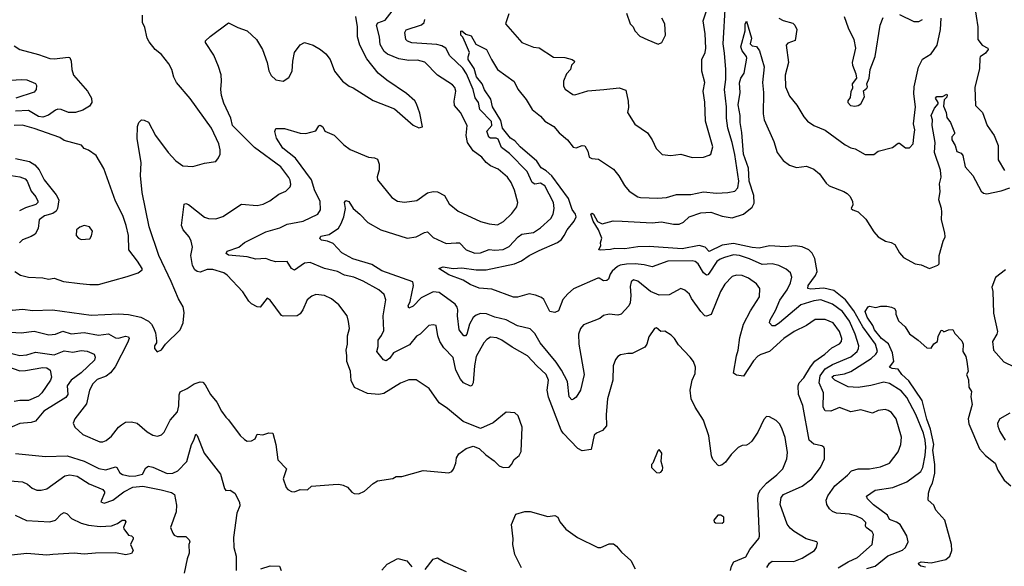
# Model space of a CAD drawing. Extents: x 1443846 to 1577407, y 839182 to 927291.
# Tile 354 of 535: x 1511734 to 1518617, y 896773 to 900594. Entities that reach past the tile are written whole.
import ezdxf

# ---------------------------------------------------------------- set-up
doc = ezdxf.new("R2010")
doc.units = 0

msp = doc.modelspace()

# ---------------------------------------------------------------- linework, layer by layer
at = {"layer": '0CON20XD'}
for points in [[(1517456.6, 896763.4), (1517525.3, 896804.7), (1517591.4, 896835), (1517694.4, 896925), (1517702.9, 896995), (1517692.9, 897015), (1517652.5, 897045), (1517647.3, 897055), (1517648.8, 897078.8), (1517624.4, 897105), (1517585, 897124.5), (1517535, 897137.8), (1517445, 897145.6), (1517417, 897157), (1517395, 897174.3), (1517375.8, 897205.8), (1517371.6, 897235), (1517383.3, 897265), (1517431.5, 897335), (1517520.6, 897409.4), (1517549.4, 897440.6), (1517595, 897453.9), (1517673.8, 897453.8), (1517752.5, 897467.5), (1517814.6, 897495.4), (1517875.4, 897574.6), (1517894.4, 897625), (1517899.5, 897675), (1517860.6, 897805), (1517827.7, 897847.7), (1517805, 897863.5), (1517785, 897868.5), (1517735, 897862.2), (1517695, 897844.4), (1517615, 897867.3), (1517545, 897852.5), (1517465, 897882.5), (1517405, 897856.7), (1517365, 897861.1), (1517351.1, 897885), (1517352.9, 897985), (1517323.3, 898055), (1517329.6, 898105), (1517365, 898152.7), (1517415, 898183.6), (1517545, 898236.9), (1517588.2, 898275), (1517598.4, 898295), (1517600.2, 898315), (1517575.5, 898395.5), (1517535, 898487.1), (1517485, 898555.3), (1517415, 898605.3), (1517335, 898635.9), (1517285, 898629.7), (1517195, 898601.9), (1517045, 898474.2), (1517015, 898454), (1516994.2, 898455), (1516975.6, 898475), (1516979.2, 898495), (1517017.9, 898562.1), (1517047.3, 898632.7), (1517099.4, 898705), (1517123.3, 898755), (1517132.3, 898795), (1517121.5, 898825), (1517091.2, 898851.2), (1517040, 898875), (1516995, 898887.7), (1516925, 898883.3), (1516835, 898923.2), (1516765, 898945.7), (1516725, 898949.2), (1516662.2, 898932.2), (1516630.1, 898919.9), (1516606.8, 898903.2), (1516555, 898823.1), (1516545, 898810.6), (1516535, 898808.9), (1516515, 898824.4), (1516478, 898888), (1516455, 898902.8), (1516435, 898907.4), (1516265, 898905.5), (1516155, 898867.3), (1516100.5, 898880.5), (1516037, 898887), (1515975, 898885.6), (1515932.7, 898877.3), (1515912.1, 898867.9), (1515874.8, 898835.2), (1515860.8, 898815), (1515849.4, 898780.6), (1515838.8, 898771.2), (1515815, 898768.5), (1515785, 898787.1), (1515775, 898787.1), (1515605, 898712.5), (1515565, 898678.8), (1515532.1, 898637.9), (1515501.1, 898558.9), (1515475, 898548.3), (1515440.5, 898555), (1515397.8, 898637.8), (1515382, 898652), (1515339.5, 898669.5), (1515295, 898677.5), (1515215, 898655.4), (1515185.4, 898655.4), (1515035, 898710.5), (1514945, 898716.8), (1514882.6, 898742.6), (1514835, 898773.1), (1514735, 898810.3), (1514663.3, 898855), (1514695, 898866.2), (1514763.8, 898853.8), (1514825, 898858.8), (1514925, 898845.5), (1514995, 898844.6), (1515193.2, 898886.8), (1515241.9, 898908.1), (1515295.8, 898945), (1515365, 898980), (1515494.3, 899035.7), (1515521.9, 899058.1), (1515539.5, 899085), (1515562.4, 899125), (1515610.4, 899185), (1515624.6, 899215), (1515619.4, 899235), (1515597.3, 899267.3), (1515570.3, 899345), (1515455, 899503), (1515415, 899538.4), (1515378.7, 899558.7), (1515350.2, 899605), (1515233.2, 899705), (1515195, 899747.3), (1515165, 899765.8), (1515109.3, 899835), (1515098.6, 899888.6), (1515039.5, 899985), (1515028.8, 900038.8), (1514984.1, 900104.1), (1514966.1, 900146.1), (1514926.7, 900195), (1514912.1, 900252.1), (1514870.4, 900315), (1514869.5, 900335), (1514878.5, 900365), (1514850.5, 900429.5), (1514832.5, 900472.5), (1514818.8, 900485), (1514817.5, 900512.5), (1514825, 900516.7), (1514852.9, 900492.9), (1514891.3, 900481.3), (1514922.3, 900422.3), (1514996.7, 900385), (1515031.5, 900315), (1515075.3, 900245.3), (1515191.3, 900161.3), (1515217.2, 900107.2), (1515274.2, 900035), (1515316.7, 899965), (1515375, 899920.6), (1515405.6, 899885), (1515468, 899848), (1515505, 899802.5), (1515564, 899755), (1515602.8, 899702.8), (1515625, 899698.6), (1515665, 899714), (1515685, 899713.3), (1515706, 899675), (1515715, 899633.3), (1515734.1, 899624.1), (1515779.5, 899619.5), (1515885, 899550), (1515923.6, 899503.6), (1515961.4, 899435), (1515994.6, 899394.6), (1516055, 899355.8), (1516075, 899350), (1516195, 899345.6), (1516255, 899351.9), (1516325, 899372.9), (1516425, 899372.7), (1516515, 899389.6), (1516605, 899382.5), (1516685, 899387.1), (1516732.5, 899395), (1516755, 899418), (1516762, 899465), (1516732.3, 899652.3), (1516715.2, 899735), (1516683.6, 899835), (1516674.8, 899905), (1516675.2, 899984.8), (1516661.2, 900105), (1516671, 900175), (1516671.5, 900245), (1516660.3, 900360.3), (1516650.7, 900425), (1516667.1, 900705)], [(1518407.7, 900692.3), (1518433, 900543), (1518432.2, 900455), (1518463.1, 900415), (1518501.2, 900395), (1518504, 900385), (1518485, 900360.8), (1518448.8, 900335), (1518446.2, 900325), (1518443.6, 900253.6), (1518410.9, 900119.1), (1518415.8, 899995), (1518465, 899946.2), (1518498.1, 899855), (1518545.4, 899785.4), (1518574.4, 899715), (1518574.5, 899614.5), (1518619.3, 899539.3)], [(1512695, 898272.5), (1512725, 898287.5), (1512753.3, 898325), (1512855.8, 898425), (1512877.1, 898475), (1512882.9, 898547.1), (1512876.7, 898586.7), (1512843.8, 898643.8), (1512794.1, 898765), (1512706, 898946), (1512640, 899145), (1512590, 899385), (1512579.2, 899505), (1512584.2, 899594.2), (1512555.7, 899764.3), (1512558, 899848), (1512566, 899875), (1512585, 899893.8), (1512605, 899892), (1512635, 899876.7), (1512684.2, 899785), (1512772.9, 899665), (1512825, 899608), (1512875, 899572), (1512945, 899567.5), (1513025, 899592), (1513105, 899603.8), (1513125, 899627.5), (1513136.2, 899655), (1513136, 899685), (1513125.8, 899725), (1513074.4, 899835), (1512925, 900042), (1512831.4, 900155), (1512812.6, 900192.6), (1512797.5, 900245), (1512775.8, 900285), (1512725, 900351.2), (1512682, 900385), (1512639.6, 900439.6), (1512624.2, 900465), (1512608.3, 900538.3), (1512592, 900575), (1512593.3, 900625)], [(1516703.8, 896745), (1516709.2, 896775), (1516725.3, 896804.7), (1516811.1, 896838.9), (1516838.5, 896891.5), (1516902.2, 896967.8), (1516905.8, 896985), (1516893.4, 897246.6), (1516898.4, 897281.6), (1516912.5, 897307.5), (1516954.7, 897355.3), (1517027, 897413), (1517068, 897455), (1517095.8, 897525), (1517101.7, 897568.3), (1517084.3, 897674.3), (1517065, 897732.5), (1517046.8, 897766.8), (1517022.3, 897792.3), (1516975, 897818.8), (1516955, 897820), (1516935, 897800), (1516895, 897710), (1516852.4, 897647.6), (1516831.1, 897628.9), (1516815, 897619.4), (1516785, 897616.9), (1516755.5, 897604.5), (1516708.1, 897555), (1516669.1, 897500.9), (1516645, 897483.3), (1516625, 897476.7), (1516615, 897480), (1516580.3, 897520.3), (1516570.8, 897545), (1516552.5, 897685), (1516514.4, 897794.4), (1516455.5, 897885.5), (1516427.1, 897945), (1516420.8, 898005), (1516435.8, 898075), (1516455, 898120), (1516458, 898165), (1516444.2, 898204.2), (1516422, 898235), (1516340.7, 898320.7), (1516312.5, 898365), (1516289.3, 898389.3), (1516245, 898415.7), (1516215, 898414), (1516185, 898441.2), (1516171.2, 898435), (1516133, 898377), (1516117.5, 898325), (1516104.4, 898305.6), (1516015, 898260), (1515985, 898261.2), (1515935, 898251.2), (1515915, 898240), (1515900.3, 898219.7), (1515882.5, 898175), (1515879.4, 898075), (1515844.3, 897945), (1515834.1, 897834.1), (1515836, 897755), (1515808.3, 897721.7), (1515766.2, 897703.8), (1515750.2, 897689.8), (1515729.3, 897590.7), (1515665, 897581.4), (1515635, 897595.8), (1515533, 897703), (1515518.9, 897725), (1515430, 897955), (1515421.1, 898005), (1515430, 898075), (1515415, 898114), (1515348.5, 898175), (1515284.4, 898245), (1515177.8, 898305), (1515105, 898354.6), (1515070.4, 898370.4), (1515025, 898375.4), (1515000.5, 898359.5), (1514979.1, 898335), (1514925, 898238.8), (1514913.2, 898175), (1514903.3, 898055), (1514895, 898036), (1514885, 898031.4), (1514835.7, 898055), (1514815, 898080.8), (1514783.9, 898145), (1514765, 898232.5), (1514700.3, 898300.3), (1514670.4, 898345), (1514656.4, 898385), (1514645, 898456.2), (1514625, 898462), (1514595, 898456.2), (1514533, 898397), (1514507.9, 898382.1), (1514458.6, 898321.4), (1514347.1, 898265), (1514322.1, 898227.9), (1514295, 898210.5), (1514276.3, 898216.3), (1514230, 898275), (1514240, 898310), (1514239.5, 898355), (1514264.2, 898385.8), (1514278.9, 898421.1), (1514274.7, 898525), (1514293.8, 898635), (1514282.7, 898672.7), (1514245.7, 898705), (1514136, 898766), (1514070, 898795), (1514005, 898808), (1513955, 898834.1), (1513865, 898854.7), (1513765, 898896.8), (1513725, 898892.7), (1513655, 898842.5), (1513633.8, 898853.8), (1513603.3, 898903.3), (1513525, 898902.2), (1513489.6, 898909.6), (1513454.7, 898925.3), (1513385, 898919.5), (1513325, 898935.7), (1513195, 898948.7), (1513178.5, 898958.5), (1513183.8, 898976.2), (1513266.2, 899005), (1513305, 899036), (1513455, 899110.5), (1513552.1, 899137.9), (1513605, 899165.5), (1513715.3, 899184.7), (1513818, 899235), (1513836.4, 899265), (1513833.8, 899325), (1513797.6, 899397.6), (1513774.7, 899475), (1513661.5, 899625), (1513573.3, 899695), (1513530, 899765), (1513518.3, 899811.7), (1513525, 899833.3), (1513585, 899833.1), (1513695, 899801.4), (1513735, 899798), (1513804.1, 899815.9), (1513825, 899852.5), (1513835, 899857.5), (1513852.5, 899845), (1513867.5, 899815), (1513932.5, 899787.5), (1513999.8, 899719.8), (1514045, 899687.1), (1514173.4, 899633.4), (1514215, 899628.6), (1514235, 899618.8), (1514247.5, 899585), (1514247.1, 899545), (1514234.2, 899495), (1514236.2, 899475), (1514335, 899351.2), (1514375, 899325.7), (1514425, 899318.9), (1514510.3, 899329.7), (1514585, 899383.3), (1514625, 899393.3), (1514655, 899390.5), (1514704.6, 899364.6), (1514735.8, 899305.8), (1514800, 899255), (1514955, 899184.3), (1515015, 899166.9), (1515075, 899160.5), (1515116.7, 899183.3), (1515175, 899238.6), (1515210.6, 899285), (1515216.5, 899315), (1515192.4, 899402.4), (1515169.6, 899455), (1515145, 899492.2), (1515078.9, 899548.9), (1515025, 899573.5), (1514995.3, 899595.3), (1514965, 899631.9), (1514905, 899677.5), (1514864.3, 899735), (1514854.5, 899785), (1514862.2, 899855), (1514815.5, 899945), (1514774.6, 899995), (1514772.2, 900025), (1514782.5, 900095), (1514775, 900118.8), (1514759.1, 900139.1), (1514655, 900205.6), (1514565.9, 900295.9), (1514515, 900310.4), (1514455, 900309.6), (1514385, 900320.4), (1514305, 900351.9), (1514282.1, 900372.1), (1514255, 900420), (1514249.4, 900475), (1514229.5, 900555), (1514237.8, 900572.2), (1514288.5, 900591.5), (1514337.1, 900652.9)], [(1515153.8, 900635), (1515130, 900565), (1515244.2, 900434.2), (1515325, 900402.5), (1515365, 900396.2), (1515465, 900331.2), (1515545, 900328.8), (1515595.8, 900315.8), (1515613.3, 900305), (1515611.2, 900295), (1515592.2, 900275), (1515584.4, 900245), (1515557.8, 900215), (1515535.8, 900165), (1515535, 900130), (1515547.1, 900107.1), (1515601.7, 900071.7), (1515615, 900068.8), (1515705, 900096.9), (1515817.5, 900105), (1515925, 900117.1), (1515971.2, 900101.2), (1515988.5, 900025), (1515990.3, 899979.7), (1515984, 899945), (1516034.5, 899864.5), (1516123, 899803), (1516156.2, 899755), (1516182.7, 899692.7), (1516225, 899651.2), (1516285, 899644), (1516355, 899654), (1516435, 899630), (1516515, 899632.5), (1516553.9, 899646.1), (1516566, 899655), (1516580, 899705), (1516529.1, 899885), (1516523.2, 900016.8), (1516512.3, 900095), (1516524.5, 900155), (1516503.3, 900235), (1516503.8, 900315), (1516525.3, 900364.7), (1516529.6, 900395), (1516525.3, 900495.3), (1516512.5, 900585), (1516537.3, 900662.7)], [(1515975, 900640), (1516002.5, 900565), (1516022.5, 900545), (1516033.3, 900515), (1516069.3, 900479.3), (1516125, 900452.5), (1516196.4, 900423.6), (1516222.5, 900435), (1516248.8, 900485), (1516243.9, 900563.9), (1516223.3, 900605)], [(1517885, 900630.5), (1517985, 900581.5), (1518018.7, 900581.3), (1518044.5, 900595.5)], [(1512915, 899302.9), (1513025, 899214.5), (1513055, 899204.5), (1513105, 899201.9), (1513155, 899217.1), (1513285, 899304.4), (1513395, 899294.3), (1513435.5, 899304.5), (1513482.1, 899327.9), (1513545, 899374), (1513595, 899396), (1513624, 899425), (1513629.1, 899440.9), (1513625, 899472.5), (1513615, 899492), (1513558.8, 899565), (1513375, 899700), (1513222.2, 899855), (1513210, 899905), (1513161.3, 900011.3), (1513145.5, 900065), (1513140, 900105), (1513145.7, 900165), (1513141.7, 900208.3), (1513125, 900267.5), (1513091.2, 900345), (1513033.3, 900435), (1513032.5, 900445), (1513065, 900476.7), (1513195, 900571.2), (1513259.3, 900539.3), (1513325, 900515.6), (1513388.6, 900455), (1513430.6, 900385), (1513464, 900295), (1513475, 900237.5), (1513492.7, 900202.7), (1513524.1, 900174.1), (1513575, 900163.3), (1513615, 900190), (1513639.2, 900235), (1513643.1, 900305), (1513654.3, 900365), (1513695, 900418.8), (1513726, 900434), (1513785.5, 900415.5), (1513836.6, 900386.6), (1513874, 900355), (1513904.5, 900314.5), (1513935, 900233.3), (1513991.2, 900165), (1514038.3, 900128.3), (1514065, 900118), (1514205, 900030), (1514355, 899971.2), (1514485, 899856.7), (1514525, 899837.5), (1514550, 899845), (1514530.5, 899940.5), (1514508.8, 900005), (1514495.6, 900025.6), (1514437.9, 900077.9), (1514300.2, 900170.2), (1514240.9, 900220.9), (1514160.5, 900320.5), (1514111.4, 900415), (1514095.7, 900475), (1514095.6, 900545), (1514083.6, 900615)], [(1515335, 898400.8), (1515303, 898433), (1515215, 898453.1), (1515135, 898496.5), (1515055, 898515.5), (1514997.4, 898537.4), (1514955, 898541.2), (1514925, 898529.6), (1514905, 898511.8), (1514879.3, 898465), (1514861.1, 898395), (1514851.2, 898385), (1514838.8, 898385), (1514806.4, 898425), (1514795.3, 898524.7), (1514797.9, 898565), (1514793.5, 898585), (1514778.6, 898605), (1514666.6, 898686.6), (1514625, 898692.1), (1514540.8, 898649.2), (1514485, 898592.5), (1514455, 898577.1), (1514450, 898595), (1514463.8, 898625), (1514486.4, 898736.4), (1514481.5, 898761.5), (1514265, 898839.2), (1514195, 898883.9), (1514062.3, 898922.3), (1513985.4, 898965.4), (1513925, 899030.6), (1513885, 899046.7), (1513845, 899053.5), (1513831.4, 899065), (1513839.5, 899080.5), (1513897.5, 899092.5), (1513962.7, 899137.3), (1513981.8, 899168.2), (1513999.2, 899215), (1514010.8, 899275), (1514004.2, 899315.8), (1514015, 899330), (1514035, 899322.5), (1514064.5, 899274.5), (1514112.5, 899235), (1514167.4, 899177.4), (1514258.8, 899125), (1514442.9, 899067.1), (1514505, 899075.6), (1514565, 899107.1), (1514585, 899110.8), (1514625, 899072.5), (1514715, 899030), (1514786, 899034), (1514808, 899035), (1514855, 898984.5), (1514915, 898963.1), (1514955, 898964), (1515015, 898987.8), (1515055, 898982.9), (1515115, 898987.5), (1515155, 899008.2), (1515219.1, 899075), (1515245, 899093.8), (1515325, 899106.7), (1515375, 899138.1), (1515448, 899205), (1515464.5, 899235.5), (1515470.5, 899275), (1515466.6, 899316.6), (1515405, 899431.9), (1515375, 899451.8), (1515335, 899445.3), (1515315.5, 899455), (1515282.6, 899532.6), (1515157.7, 899657.7), (1515101.5, 899701.5), (1515079, 899759), (1515065.9, 899765.9), (1515026.1, 899766.1), (1515013.8, 899773.8), (1514998.8, 899815), (1515034.1, 899855), (1515031.8, 899881.8), (1514950.5, 899965), (1514941.8, 900015), (1514917.8, 900047.8), (1514904.8, 900105), (1514858.5, 900215), (1514831.8, 900255), (1514742, 900342), (1514713.6, 900393.6), (1514685, 900411.1), (1514650.5, 900420.5), (1514475, 900432.7), (1514445, 900444.4), (1514434.2, 900455), (1514425.6, 900505), (1514435, 900522.9), (1514542.9, 900557.1), (1514562.1, 900575), (1514565.9, 900594.1)], [(1517655, 896758.4), (1517715, 896775.4), (1517803.8, 896846.2), (1517904.7, 896885.3), (1517927.5, 896905), (1517945.6, 896945), (1517936.3, 896986.3), (1517888.1, 897065), (1517862.9, 897082.9), (1517815, 897100.6), (1517801.1, 897131.1), (1517702.3, 897202.3), (1517661.9, 897245), (1517652.9, 897262.9), (1517715, 897306.7), (1517836.7, 897325), (1517935, 897364.5), (1518033.5, 897436.5), (1518048.7, 897465), (1518065, 897546.7), (1518067.9, 897605), (1518063, 897655), (1518051.5, 897705), (1517997.6, 897835), (1517935, 897952.2), (1517895, 897998.8), (1517815, 898050), (1517775, 898060.7), (1517685, 898037.3), (1517595, 898022.5), (1517525, 898027.3), (1517431.5, 898075), (1517411.8, 898095), (1517425, 898106.6), (1517500.6, 898119.4), (1517545, 898134.7), (1517686.5, 898225), (1517720, 898255), (1517730, 898275), (1517716.4, 898325), (1517627.8, 898447.8), (1517565, 898559.1), (1517506.6, 898635), (1517425, 898701.5), (1517355, 898718.4), (1517265, 898709.3), (1517242.9, 898715), (1517245.4, 898735), (1517297.9, 898805), (1517308.2, 898835), (1517293.6, 898925), (1517275, 898963.1), (1517251.1, 898985), (1517205, 899007.4), (1517155, 899013), (1517085, 899006.8), (1516975, 899012.1), (1516903.5, 898996.5), (1516855, 899000.5), (1516725, 899030.3), (1516645, 899016.9), (1516555, 898973.9), (1516525, 899004.1), (1516485, 899014.8), (1516365, 898992.3), (1516135, 899009.3), (1516055, 899006.1), (1515965, 898992.3), (1515895.4, 898995.4), (1515865, 898987.5), (1515792.5, 898982.5), (1515782.5, 898985), (1515796.7, 899015), (1515794.3, 899035), (1515802.5, 899067.5), (1515781.4, 899125), (1515743.3, 899185), (1515726.2, 899235), (1515735, 899240.8), (1515745.5, 899235.5), (1515774.4, 899184.4), (1515805, 899167.5), (1515881.7, 899188.3), (1515946.8, 899186.8), (1516155.6, 899174.4), (1516220.9, 899180.9), (1516305, 899165.5), (1516345, 899164.5), (1516375, 899178.9), (1516415, 899215.4), (1516495, 899244.6), (1516565, 899248.5), (1516645, 899220.4), (1516715, 899209.6), (1516794.4, 899235), (1516855, 899283.6), (1516868.9, 899311.1), (1516867.3, 899365), (1516834.3, 899464.3), (1516827.9, 899555), (1516794.2, 899655), (1516782.9, 899805), (1516769.5, 899875), (1516770.3, 899925), (1516757.7, 899997.7), (1516770.3, 900085), (1516765, 900152.5), (1516775.5, 900185), (1516799.2, 900220.8), (1516816.2, 900325), (1516816, 900336), (1516784.5, 900375), (1516776, 900405), (1516805.7, 900515), (1516805, 900563.3), (1516815, 900582.5), (1516850, 900465), (1516840.8, 900425), (1516855, 900410), (1516885, 900406.2), (1516905, 900376), (1516939.1, 900265), (1516926.4, 900155), (1516932.7, 900085), (1516931.8, 899935), (1516939.2, 899895), (1517005, 899742), (1517029.1, 899665), (1517070.8, 899610.8), (1517115, 899576.9), (1517165, 899560.8), (1517235, 899569.2), (1517285, 899548.6), (1517325, 899517.1), (1517371.7, 899451.7), (1517393.2, 899433.2), (1517495, 899394), (1517518.8, 899378.8), (1517538.8, 899358.8), (1517556.4, 899323.6), (1517559.3, 899300.7), (1517547.5, 899275), (1517557.5, 899265), (1517595, 899251.2), (1517649.8, 899199.8), (1517705, 899111.2), (1517735, 899076.2), (1517785.7, 899045.7), (1517825.7, 899035.7), (1517851.7, 899021.7), (1517883.8, 898963.8), (1517911.7, 898931.7), (1517995, 898886.7), (1518035, 898881.2), (1518094.4, 898854.4), (1518151.4, 898878.6), (1518161.4, 898888.6), (1518162.2, 898945), (1518188.8, 899045), (1518203.8, 899075), (1518202.2, 899105), (1518178.5, 899195), (1518180, 899250), (1518179.1, 899275), (1518158.4, 899335), (1518167.7, 899392.3), (1518164.2, 899445.8), (1518176.1, 899493.9), (1518171.7, 899541.7), (1518129.2, 899665), (1518133.1, 899735), (1518111.8, 899855), (1518115.6, 899895), (1518106.9, 899925), (1518128.9, 899975), (1518154.6, 900005), (1518155.5, 900015.5), (1518136, 900045), (1518145, 900055.8), (1518185, 900056), (1518215, 900073.3), (1518218.8, 900068.8), (1518215, 900052), (1518197.3, 900032.7), (1518191.7, 899988.3), (1518211.5, 899945), (1518215, 899910), (1518240.6, 899875), (1518270, 899805), (1518270, 899795), (1518251.2, 899775), (1518250, 899755), (1518274.2, 899715), (1518285, 899672.5), (1518315, 899660), (1518328, 899645), (1518344.3, 899565), (1518396.5, 899505), (1518455, 899394.2), (1518472, 899382), (1518495, 899376.7), (1518595, 899398.4), (1518655, 899418.6)], [(1517040, 900605), (1517072, 900588)], [(1517072, 900588), (1517139.1, 900569.1), (1517152.9, 900555), (1517165.8, 900525), (1517155, 900447.5), (1517105, 900428.8), (1517093.3, 900415), (1517108.6, 900295), (1517084.5, 900205), (1517086.9, 900125), (1517115, 900060), (1517166.9, 899996.9), (1517215, 899916), (1517240.8, 899885), (1517285, 899854.4), (1517365, 899821.4), (1517505, 899718), (1517545, 899698), (1517575, 899690.8), (1517645, 899652.2), (1517705, 899652.5), (1517735, 899674), (1517835, 899700), (1517875, 899730), (1517885, 899730), (1517927.5, 899697.5), (1517955, 899697.5), (1517980, 899725), (1517985.5, 899774.5), (1517991.9, 899825), (1517983.3, 899865), (1517995.9, 899985), (1517985.3, 900075), (1517985.9, 900125), (1518016.9, 900263.1), (1518045, 900318.8), (1518105, 900355.6), (1518147.5, 900415), (1518172, 900525), (1518176.5, 900603.5)], [(1517498, 900615), (1517525, 900537.5), (1517565.8, 900455.8), (1517576, 900395), (1517554, 900295), (1517556.2, 900275), (1517580, 900215), (1517583.3, 900185), (1517553.8, 900145), (1517556, 900115), (1517545, 900090), (1517539.5, 900050.5), (1517523.6, 900026.4), (1517523.3, 900015), (1517542.5, 899995), (1517571.5, 899988.5), (1517595, 899993.1), (1517613.6, 900006.4), (1517640.8, 900055), (1517632.3, 900097.7), (1517656.7, 900115), (1517660, 900125), (1517656.7, 900145), (1517673.3, 900185), (1517680, 900245), (1517714.3, 900335.7), (1517750, 900555), (1517770, 900610)], [(1511695, 900410), (1511734.4, 900384.4), (1511865, 900350.5), (1511945, 900322.1), (1511975, 900320.4), (1512075, 900332.5), (1512085, 900328.8), (1512094.4, 900305), (1512099.6, 900245), (1512111.1, 900205), (1512209.2, 900095), (1512235.8, 900045), (1512238, 900015), (1512221.2, 899988.8), (1512175, 899960.8), (1512124.2, 899945.8), (1512075, 899945.6), (1512025, 899966.4), (1512002, 899968), (1511985, 899962.2), (1511935, 899925.4), (1511895, 899912.9), (1511865, 899916.8), (1511795, 899958.7), (1511705, 899953.8)], [(1511675, 900171.8), (1511745, 900176.9), (1511785, 900172.9), (1511845, 900147.5), (1511852.5, 900135), (1511850, 900105), (1511835, 900086.2), (1511707.8, 900045)], [(1512225, 898742.2), (1512285, 898744), (1512485, 898797.8), (1512562.5, 898825), (1512590.8, 898845), (1512590, 898855), (1512558.5, 898905), (1512497.5, 898985), (1512494.6, 899085), (1512479.6, 899155), (1512454.7, 899224.7), (1512404.1, 899325), (1512323.2, 899553.2), (1512270, 899645), (1512215, 899682.5), (1512185, 899694.2), (1512166.1, 899716.1), (1512045, 899750), (1512015, 899769.6), (1511835, 899833.2), (1511755, 899857.5), (1511695, 899854.7)], [(1511705, 899623.6), (1511802.2, 899602.2), (1511840.1, 899580.1), (1511869.7, 899545), (1511905, 899474.4), (1511989.7, 899369.7), (1512008.5, 899335), (1511999.7, 899275), (1511988.5, 899255), (1511965, 899239.3), (1511908.1, 899221.9), (1511870.6, 899195), (1511862.7, 899135), (1511842.2, 899095), (1511815, 899077.7), (1511754.6, 899055.4), (1511733.1, 899035)], [(1511615, 899514.3), (1511735, 899495.3), (1511771.6, 899481.6), (1511786.6, 899465), (1511815.6, 899395.6), (1511847.9, 899355), (1511861.1, 899325), (1511860, 899315), (1511847, 899303), (1511775, 899279.2), (1511732.4, 899257.6)], [(1511635, 898412.5), (1511745, 898404.5), (1511835, 898416), (1511937.8, 898392.2), (1511985, 898396.2), (1512035, 898416.9), (1512095, 898397.3), (1512185, 898406.6), (1512285, 898387.8), (1512355, 898399.2), (1512405, 898370), (1512425, 898366.9), (1512475, 898381.2), (1512495, 898378.1), (1512499.6, 898365), (1512488.4, 898335), (1512401.3, 898168.7), (1512368.1, 898125), (1512337.8, 898102.2), (1512275, 898080), (1512245, 898048), (1512223.3, 898005), (1512200.2, 897909.8), (1512120, 897805), (1512108.8, 897775), (1512118.8, 897745), (1512174.6, 897694.6), (1512295, 897644.2), (1512315, 897644.2), (1512337.6, 897652.4), (1512376.2, 897683.8), (1512425, 897745.8), (1512445, 897762.5), (1512475, 897780), (1512515, 897784.3), (1512555, 897774), (1512625, 897714), (1512665, 897690), (1512697.7, 897682.3), (1512725, 897691.2), (1512745, 897710), (1512785.6, 897795), (1512837.6, 897852.4), (1512847.8, 897895), (1512848.3, 897971.7), (1512857.1, 897992.9), (1512905, 898015.5), (1512955, 898049.2), (1512995, 898062), (1513015, 898060), (1513031.7, 898041.7), (1513069.2, 897975), (1513111.7, 897921.7), (1513145, 897858.8), (1513175.8, 897815.8), (1513195, 897798), (1513275, 897687.5), (1513305, 897660), (1513325, 897649.2), (1513355, 897650), (1513379.2, 897665), (1513395, 897696.7), (1513435, 897691.2), (1513475, 897706.2), (1513503, 897703), (1513525.8, 897625), (1513537.9, 897517.9), (1513598.8, 897455), (1513576.7, 897385), (1513597.5, 897325), (1513609.6, 897309.6), (1513635, 897295.5), (1513655, 897293.8), (1513695, 897309.1), (1513745, 897308.9), (1513775, 897332.5), (1513924.4, 897345.6), (1513965, 897348), (1513995, 897341.2), (1514025.8, 897325.8), (1514055, 897292.5), (1514073, 897283), (1514105, 897280), (1514145, 897297.5), (1514205, 897353.3), (1514235, 897370), (1514343.3, 897386.7), (1514365, 897400), (1514405, 897401.2), (1514555, 897443.3), (1514735, 897426.7), (1514755, 897436.7), (1514767.7, 897452.3), (1514784, 897495), (1514787.7, 897532.3), (1514805, 897560), (1514855, 897596.7), (1514905, 897613.8), (1514946.8, 897596.8), (1514991.7, 897551.7), (1515050.3, 897510.3), (1515085, 897475.8), (1515115, 897464.4), (1515155, 897465.8), (1515173.1, 897485), (1515190.6, 897519.4), (1515225, 897546.7), (1515238.8, 897575), (1515246, 897745), (1515218.8, 897825), (1515195, 897846.2), (1515135, 897850.8), (1515045, 897775.8), (1514955, 897736), (1514835, 897785.8), (1514725, 897876.7), (1514666.4, 897916.4), (1514596.2, 898015), (1514505, 898075.8), (1514454.2, 898075.8), (1514397.3, 898052.7), (1514279.3, 897980.7), (1514245, 897973.3), (1514165, 897980.6), (1514075, 898023.8), (1514051.7, 898071.7), (1514047.6, 898137.6), (1514020.6, 898205), (1514022.2, 898245), (1514015.6, 898285), (1514025.5, 898325.5), (1514026.8, 898383.2), (1514040, 898435), (1514032.9, 898485), (1514022.5, 898525), (1513965, 898600.8), (1513915, 898642.5), (1513865, 898666.9), (1513805, 898674.2), (1513777.4, 898662.6), (1513744, 898635), (1513714, 898565), (1513695, 898538.8), (1513675, 898523.3), (1513575, 898522.5), (1513565, 898527.5), (1513485, 898633.3), (1513465, 898647.5), (1513414.5, 898585.5), (1513395, 898586.7), (1513355, 898608.5), (1513336.6, 898626.6), (1513295, 898691.4), (1513185, 898808), (1513161.2, 898825), (1513085, 898848.2), (1513045, 898847.9), (1512995, 898830), (1512975, 898833.5), (1512957.5, 898845), (1512942.7, 898875), (1512931.5, 898945), (1512941.1, 899005), (1512931.8, 899045), (1512919.1, 899075), (1512878.1, 899125), (1512864.4, 899155), (1512884.2, 899305), (1512895, 899310), (1512915, 899302.9)], [(1512165, 899056.7), (1512225, 899062.5), (1512236.4, 899083.6), (1512242.5, 899115), (1512222.5, 899145), (1512185, 899155.8), (1512155, 899144), (1512131.2, 899125), (1512128.8, 899085), (1512145, 899066.2), (1512165, 899056.7)], [(1511700, 898835), (1511740.7, 898809.3), (1511796.2, 898795), (1511895, 898788.9), (1511935, 898779.4), (1511975, 898786.4), (1512041.2, 898765), (1512155, 898749), (1512225, 898742.2)], [(1518625, 898845.4), (1518555, 898792.5), (1518529.5, 898725), (1518537.9, 898695), (1518542.4, 898542.4), (1518568.5, 898415), (1518564.4, 898395), (1518535.6, 898345), (1518540.6, 898285), (1518612.7, 898202.7), (1518685, 898167.5)], [(1516958.2, 896765), (1516975.6, 896795), (1516995, 896809.5), (1517145, 896807.7), (1517205, 896831.2), (1517291.2, 896885), (1517303.8, 896905), (1517311.2, 896935), (1517305.6, 896945.6), (1517231.2, 896965), (1517147, 897017), (1517120.3, 897040.3), (1517098.3, 897068.3), (1517049.4, 897205), (1517056.9, 897255), (1517073.1, 897275), (1517205, 897333.9), (1517271.1, 897385), (1517331.9, 897465), (1517360.6, 897525), (1517360.8, 897595), (1517355.6, 897605.6), (1517342.5, 897615), (1517285, 897626.9), (1517252.7, 897655), (1517208.1, 897898.1), (1517178.9, 897975), (1517176.2, 898035), (1517182.9, 898055), (1517215, 898090.6), (1517261.5, 898168.5), (1517293.2, 898206.8), (1517362.2, 898255), (1517410.4, 898299.6), (1517465, 898328.2), (1517480, 898345), (1517481.2, 898365), (1517464.6, 898415), (1517420.5, 898475), (1517365, 898498.7), (1517295, 898498.2), (1517234.1, 898455.9), (1517148, 898415), (1517075, 898365.5), (1516975.3, 898274.7), (1516915, 898254.4), (1516895, 898241.1), (1516865, 898209.4), (1516795, 898102.5), (1516745, 898108.8), (1516724.2, 898124.2), (1516744.5, 898245), (1516756.7, 898285), (1516768, 898372), (1516794.4, 898465), (1516842.2, 898557.8), (1516905, 898657.5), (1516907.1, 898715), (1516885, 898748.6), (1516828.3, 898788.3), (1516785, 898806.5), (1516745, 898808.5), (1516715, 898798.6), (1516664.6, 898745.4), (1516632.2, 898695), (1516567.8, 898532.2), (1516535, 898521.2), (1516523.3, 898525), (1516495, 898554), (1516430.5, 898645), (1516416.3, 898676.3), (1516383.4, 898703.4), (1516355, 898714.2), (1516275, 898671.5), (1516205, 898669.1), (1516145, 898694.7), (1516056.1, 898766.1), (1516025, 898775.5), (1516009.2, 898760.8), (1516001.5, 898728.5), (1516006.9, 898665), (1516001.8, 898615), (1515993.5, 898595), (1515938, 898535), (1515915, 898529.4), (1515855, 898535.7), (1515815, 898527.5), (1515788.8, 898505), (1515675, 898460.8), (1515653.6, 898436.4), (1515640.5, 898395), (1515642, 898325), (1515679.2, 898115), (1515655.4, 898005), (1515625, 897955.7), (1515605, 897940.8), (1515595, 897936.2), (1515575, 897958.8), (1515562.7, 898065), (1515521.3, 898145), (1515485, 898200.4), (1515373.6, 898335), (1515335, 898400.8)], [(1511518.8, 898695), (1511541.2, 898665), (1511597.5, 898625), (1511628, 898588), (1511685, 898562.5), (1511755, 898569.6), (1511825, 898561.5), (1511963.9, 898566.1), (1512235, 898527.8), (1512425, 898537.5), (1512495, 898532.3), (1512580, 898515), (1512635, 898485.6), (1512655.9, 898465.9), (1512670.5, 898440.5), (1512683.6, 898405), (1512691.2, 898348.8), (1512690, 898335), (1512677.5, 898315), (1512677.5, 898295), (1512695, 898272.5)], [(1518067.1, 896767.1), (1518034, 896774), (1518018.6, 896785), (1518017.5, 896795), (1518035, 896805.3), (1518105, 896798.5), (1518208.6, 896821.4), (1518236.9, 896845), (1518250.5, 896885), (1518248.5, 896925), (1518201.2, 897095), (1518139.2, 897165), (1518125, 897201.2), (1518083.8, 897235), (1518087.1, 897285), (1518099.2, 897325), (1518115.3, 897355), (1518132.3, 897425), (1518132, 897485), (1518117.4, 897585), (1518123.9, 897625), (1518101.4, 897731.4), (1518075, 897802.9), (1518042.5, 897932.5), (1517950.2, 898070.2), (1517900.6, 898115), (1517875, 898151.2), (1517832.5, 898155), (1517813.8, 898165), (1517845.8, 898204.2), (1517835.6, 898265.6), (1517807.3, 898327.3), (1517759.7, 898365), (1517710.5, 898425), (1517697.1, 898457.1), (1517657.9, 898515), (1517644, 898555), (1517665, 898586.7), (1517675, 898591.2), (1517718, 898582), (1517755, 898592.5), (1517795, 898592.5), (1517827.5, 898585), (1517850, 898575), (1517858.3, 898558.3)], [(1517858.3, 898558.3), (1517858, 898535), (1517878, 898488), (1517925, 898446.2), (1517955, 898398.8), (1518016, 898355), (1518075, 898300.8), (1518105, 898298), (1518125, 898328), (1518150, 898345), (1518155, 898380), (1518175, 898423.3), (1518185, 898422.5), (1518195, 898412.5), (1518226.7, 898426.7), (1518258.3, 898428.3), (1518270.7, 898400.7), (1518319.7, 898349.7), (1518329.2, 898325), (1518328, 898275), (1518348.8, 898238.8), (1518356, 898205), (1518363.9, 898136.1), (1518353.3, 898115), (1518365.9, 898075.9), (1518370, 898025), (1518387.5, 897995), (1518382.3, 897957.7), (1518392.9, 897905), (1518364.6, 897805), (1518368.1, 897768.1), (1518444.7, 897594.7), (1518485, 897548.2), (1518552.2, 897495), (1518572.8, 897445), (1518615, 897376.5), (1518663.3, 897335)], [(1511635, 898271.3), (1511735, 898246.2), (1511785, 898252.4), (1511845, 898271.2), (1511975, 898252.2), (1512045, 898280.4), (1512105, 898270), (1512165, 898282.5), (1512205, 898278), (1512254.2, 898255), (1512261.4, 898235), (1512256.9, 898215), (1512165, 898125.3), (1512093.8, 898075), (1512065.3, 898035), (1512070.7, 897975), (1512057.5, 897952.5), (1511902.3, 897857.7), (1511845, 897788.5), (1511815, 897779.5), (1511735, 897770.5), (1511626.9, 897725)], [(1511635, 898173.7), (1511735, 898139.8), (1511775, 898141.1), (1511895, 898162.7), (1511925, 898160), (1511948.1, 898145), (1511955.6, 898095), (1511950, 898075), (1511890, 897985), (1511865, 897961.5), (1511795, 897931.2), (1511735, 897932.4), (1511695, 897926.2)], [(1518655.3, 897844.7), (1518585, 897804), (1518570, 897775), (1518572.1, 897752.1), (1518585.6, 897715), (1518623.3, 897655)], [(1511705, 897560.8), (1511915, 897541.1), (1512065, 897546.2), (1512185, 897508), (1512287.3, 897457.3), (1512337.4, 897447.4), (1512405, 897469.2), (1512414.3, 897464.3), (1512435, 897425.6), (1512452.5, 897415), (1512503.8, 897403.8), (1512545, 897405.8), (1512591.7, 897418.2), (1512615, 897460.6), (1512635, 897472.3), (1512665, 897466.6), (1512765, 897422.5), (1512804.7, 897424.7), (1512838.8, 897441.2), (1512901.9, 897505), (1512934.4, 897625), (1512951.4, 897655), (1512965, 897697.5), (1512975, 897686.7), (1513024.3, 897564.3), (1513136.9, 897416.9), (1513165, 897317.5), (1513175, 897303.3), (1513205, 897306.2), (1513238, 897285), (1513271.7, 897221.7), (1513272.2, 897195), (1513253.3, 897145), (1513228, 896975), (1513232, 896905), (1513248, 896845), (1513248, 896745)], [(1516205, 897427.5), (1516215, 897432.5), (1516227.5, 897445), (1516230, 897465), (1516217.5, 897505), (1516222.5, 897565), (1516205, 897590), (1516195, 897580), (1516160, 897495), (1516150, 897485), (1516150, 897465), (1516185, 897430), (1516205, 897427.5)], [(1511665, 897371.1), (1511755, 897363.1), (1511787.8, 897347.8), (1511820.7, 897320.7), (1511855, 897305.7), (1511885, 897305.6), (1511925, 897315.6), (1512049.4, 897405), (1512085, 897412.2), (1512135, 897402.8), (1512220.6, 897350.6), (1512315, 897310.8), (1512328, 897295), (1512328, 897285), (1512302.5, 897225), (1512324.2, 897214.2), (1512386, 897235), (1512463.3, 897295), (1512525, 897327), (1512595, 897332.9), (1512722.1, 897307.9), (1512795, 897288.8), (1512816.2, 897275), (1512830.5, 897200.5), (1512828, 897155), (1512789.2, 897045), (1512805.8, 897005), (1512815, 896992), (1512835, 896980.8), (1512895, 896982), (1512918.6, 896958.6), (1512924.2, 896945), (1512916.2, 896925), (1512920, 896865), (1512904.5, 896825.5), (1512883.4, 896726.6)], [(1511702, 897132), (1511782.7, 897092.7), (1511945, 897083.1), (1511985, 897095.5), (1512025, 897137.1), (1512045, 897149.2), (1512065, 897139.2), (1512096.8, 897106.8), (1512164.5, 897074.5), (1512215, 897060.5), (1512297.6, 897052.4), (1512375, 897055.7), (1512417.6, 897072.4), (1512451.2, 897095), (1512470, 897095), (1512475.9, 897084.1), (1512460, 897045), (1512462.5, 897035), (1512495, 896990), (1512515.9, 896985.9), (1512527.5, 896975), (1512528.1, 896965), (1512508.6, 896925), (1512527.1, 896885), (1512515, 896863.8), (1512475.6, 896854.4), (1512405, 896867.5), (1512265, 896866.4), (1512185, 896857.5), (1512115, 896865.3), (1511965.2, 896855.2), (1511925, 896851.9), (1511783.7, 896863.7), (1511588.1, 896841.9)], [(1515242.4, 896762.4), (1515194.4, 896855), (1515181.1, 896925), (1515182.9, 896965), (1515172, 897065), (1515202.7, 897137.3), (1515265, 897156.2), (1515303.6, 897156.4), (1515425, 897122), (1515475, 897129.2), (1515496.2, 897116.2), (1515509.5, 897085), (1515553, 897033), (1515633.3, 896975), (1515775, 896904.3), (1515797.5, 896905), (1515855, 896930), (1515885, 896931.2), (1515906.7, 896915), (1515941.7, 896871.7), (1516007.5, 896815), (1516037.5, 896755)], [(1516645, 897073.8), (1516656.2, 897085), (1516657.5, 897117.5), (1516635, 897131.2), (1516615, 897131.2), (1516587.5, 897095), (1516590, 897085), (1516598.3, 897078.3), (1516645, 897073.8)], [(1514568.3, 896751.7), (1514625, 896822.5), (1514655, 896832.5), (1514705, 896803.3), (1514856.3, 896736.3)], [(1513420, 896755), (1513485, 896777.5), (1513550, 896775), (1513562.5, 896745)], [(1514265, 896746.7), (1514302.7, 896787.3), (1514377, 896827), (1514441.2, 896811.2), (1514475, 896770)]]:
    msp.add_lwpolyline(points, dxfattribs=at)

doc.saveas('drawing.dxf')
